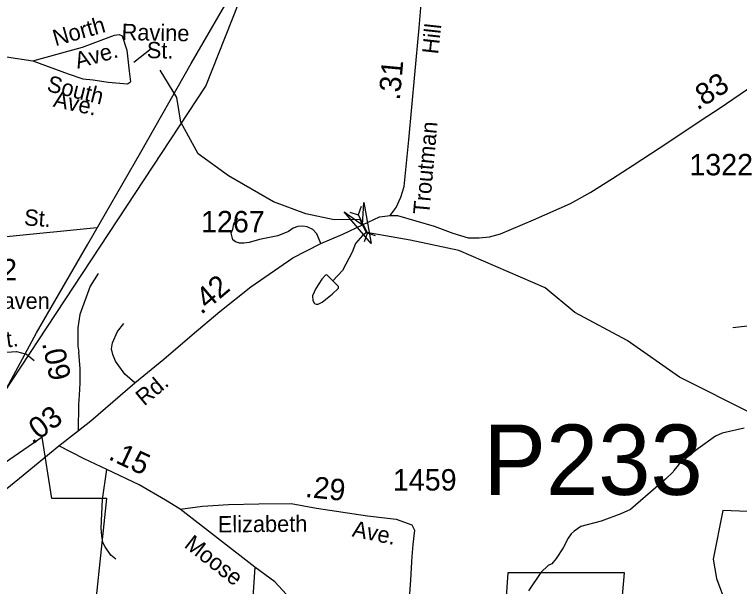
# Model space of a CAD drawing. Extents: x 1473865 to 1648260, y 639067 to 773536.
# Drawn here: x 1521277 to 1525509, y 645579 to 648916 of the extents above; entities that cross this region are included whole.
import ezdxf

# ---------------------------------------------------------------- set-up
doc = ezdxf.new("R2010")
doc.units = 0
for name, color, linetype in [('Exist Boundary Political City Limit New', 7, 'Continuous'), ('Exist Hydrographic Creek Single Shore', 7, 'Continuous'), ('Exist Hydrographic Misc Water Feature', 7, 'Continuous'), ('Exist Road Non-System Type 51', 7, 'Continuous'), ('Exist Road Non-System Type 51 Label', 7, 'Continuous'), ('Exist Road Secondary Mileage Hundredths English Label', 7, 'Continuous'), ('Exist Road Secondary Structure Pipe Attributed CELL', 7, 'Continuous'), ('Exist Road Secondary Structure Pipe CELL', 7, 'Continuous'), ('Exist Road Secondary Structure Pipe Number Label', 7, 'Continuous'), ('Exist Road Secondary Type 51 Attributed', 7, 'Continuous'), ('Exist Road Secondary Type 51 Label', 7, 'Continuous'), ('Exist Road Secondary Type 51 Number Label', 7, 'Continuous'), ('Exist Utilities Electrical Transmission Line', 7, 'Continuous'), ('Map Preparation Boundary City Limit Buffer Line', 7, 'Continuous')]:
    doc.layers.add(name, color=color, linetype=linetype)

msp = doc.modelspace()

# ---------------------------------------------------------------- linework, layer by layer
at = {"layer": 'Exist Boundary Political City Limit New'}
for points in [[(1521004.4, 646393), (1522392.9, 648497.9), (1522816.4, 649566.1)], [(1526485.9, 645980.7), (1525411.4, 646022), (1525354.8, 645738.8), (1525373.6, 645625.6), (1525430.2, 645474.5), (1525335.9, 645285.8), (1525279.2, 644473.9), (1525071.5, 644266.3), (1524722.8, 644347.4), (1524837.1, 645658.3), (1524157.2, 645658.3), (1524119.5, 645129.7), (1523534, 645129.7), (1522703.1, 645167.4), (1522684.1, 645450.6), (1522533.1, 645469.5), (1522476.5, 645167.4), (1521721, 645186.3), (1521815.5, 646092.5), (1521494.5, 646092.5), (1521437.8, 646451.2), (1521192.2, 646281.3)]]:
    msp.add_lwpolyline(points, dxfattribs=at)
at = {"layer": 'Exist Hydrographic Creek Single Shore'}
msp.add_lwpolyline([(1525588.8, 646585.1), (1525158.8, 646800.6), (1524853.8, 647013.6), (1524547.9, 647177.2), (1524374.8, 647321.9), (1523869.9, 647538.8), (1523586.8, 647600.4), (1523331.6, 647644.7), (1523307.2, 647689.7), (1523294.1, 647719.7), (1523142.3, 647717.8), (1522977.8, 647753.7), (1522787.8, 647823.2), (1522525.2, 647975.5), (1522349.7, 648103.7), (1522247.8, 648287.2), (1522224.9, 648432.1), (1522126.8, 648591.5)], dxfattribs=at)
at = {"layer": 'Exist Hydrographic Misc Water Feature'}
for points in [[(1523331.6, 647644.7), (1523307.4, 647626.5), (1523266.6, 647579.8), (1523248.1, 647530.1), (1523192.3, 647422.8), (1523135.3, 647363.3)], [(1523135.3, 647363.3), (1523099.9, 647397.6), (1523091.9, 647396.2), (1523071.5, 647372.8), (1523036.5, 647316.9), (1523015.7, 647275.4), (1523017.5, 647247.5), (1523027.2, 647230.9), (1523037.2, 647226.6), (1523049.1, 647227.2), (1523073.3, 647238.1), (1523130.1, 647283.8), (1523168.7, 647319.1), (1523168.7, 647329), (1523135.3, 647363.3)], [(1525536.6, 646503.3), (1525408.3, 646473), (1525367.9, 646455.8), (1525264.6, 646381.5), (1525224.3, 646352), (1525153.2, 646289.4), (1525124.7, 646255.5), (1525122.4, 646247.4), (1525075.8, 646204.8), (1524872.9, 646027.6), (1524816.5, 646002.4), (1524701.9, 645960.5), (1524583.3, 645930), (1524542.9, 645902.9), (1524526.6, 645886.8), (1524508.2, 645861), (1524479.4, 645805.7), (1524438.3, 645742.5), (1524413.7, 645711.1), (1524391.5, 645700.8), (1524348.9, 645661.5), (1524277.2, 645554.6)]]:
    msp.add_lwpolyline(points, dxfattribs=at)
at = {"layer": 'Exist Road Non-System Type 51'}
for points in [[(1521384.3, 648646), (1521674.3, 648726.5), (1521861.4, 648795.8), (1521887.6, 648799.5), (1521904.5, 648792)], [(1521904.5, 648792), (1521932.5, 648707.8), (1521945.6, 648586.1), (1521953.1, 648522.4)], [(1525470, 647089.4), (1525556, 647099.9), (1525710.5, 647112.5), (1525872.4, 647131.8), (1525895.5, 647143.4), (1525903.2, 647174.3), (1525918.6, 647675.7), (1525937.9, 648019.1), (1525934, 648092.3), (1525927.8, 648134.4), (1525912.4, 648164.5), (1525909.3, 648214.6), (1525981.1, 648543.3), (1526009.4, 648734.4)], [(1520428.3, 648679.7), (1520866.1, 648670.3), (1521230.9, 648668.4), (1521384.3, 648646)], [(1521384.3, 648646), (1521590.1, 648569.2), (1521676.2, 648541.1), (1521736.1, 648535.5), (1521824, 648520.5), (1521936.3, 648511.2), (1521953.1, 648522.4)], [(1523065.5, 647580.9), (1523041, 647636.5), (1523018.2, 647661.2), (1522985, 647678.3), (1522960.3, 647681.2), (1522930, 647680.2), (1522903.4, 647669.8), (1522875.9, 647650.8), (1522814.2, 647625.1), (1522707, 647603.3), (1522647.2, 647586.2), (1522615.9, 647581.5), (1522590.3, 647582.4), (1522567.5, 647589.1), (1522550.4, 647601.4), (1522546.6, 647617.5), (1522540.9, 647640.3), (1522550.4, 647664.1), (1522557.1, 647695.4), (1522580.8, 647727.7)], [(1520685.6, 647580), (1521229.8, 647620.6), (1521757, 647674)], [(1521765.1, 647405.2), (1521718.5, 647332.1), (1521657.5, 647166.2), (1521647, 647087.3), (1521645.7, 646980.5), (1521653, 646945.5)], [(1521978.6, 646766.7), (1521920.8, 646818.5), (1521866.2, 646893.4), (1521851, 646931.8), (1521843.7, 646965.9), (1521848.4, 646999.9), (1521877.3, 647066.7), (1521914.5, 647112.6)], [(1521200.3, 646944.4), (1521287.8, 646950.8), (1521347.6, 646933.8), (1521392.4, 646897.4)], [(1521867.7, 645738.2), (1521840, 645762.8), (1521805.7, 645809.9), (1521793.3, 645836), (1521786.5, 645875.5), (1521783, 645919.8), (1521789.9, 646087.6), (1521814.9, 646261.2)], [(1523594.1, 645724.1), (1523589.1, 645616.5), (1523568.2, 645345), (1523539.9, 644767.4), (1523534.9, 644585.9)], [(1522679.5, 645692.3), (1522667.5, 645517.2), (1522653.1, 645339.7), (1522621.9, 644854.6)]]:
    msp.add_lwpolyline(points, dxfattribs=at)
at = {"layer": 'Exist Road Non-System Type 51 Label'}
msp.add_lwpolyline([(1522073.9, 648715.2), (1521974.2, 648636.9)], dxfattribs=at)
at = {"layer": 'Exist Road Secondary Structure Pipe Attributed CELL'}
msp.add_lwpolyline([(1523315.9, 647819.4), (1523359.2, 647579.4), (1523201.7, 647765.5), (1523307.2, 647689.7)], close=True, dxfattribs=at)
at = {"layer": 'Exist Road Secondary Structure Pipe CELL'}
for p, q in [((1523299.7, 647795.7), (1523282.3, 647748)), ((1523233.7, 647762.7), (1523282.3, 647748)), ((1523282.3, 647748), (1523336.4, 647639.8)), ((1523319, 647592.1), (1523336.4, 647639.8)), ((1523384.9, 647625), (1523336.4, 647639.8))]:
    msp.add_line(p, q, dxfattribs=at)
at = {"layer": 'Exist Road Secondary Type 51 Attributed'}
msp.add_line((1521535, 646398.9), (1521650.4, 646490.2), dxfattribs=at)
for points in [[(1523468.8, 647744.5), (1523504.2, 647790.7), (1523532.2, 647849.9), (1523551.5, 647912.2), (1523579.5, 648184.1), (1523612.8, 648565.6), (1523639.7, 648837.5), (1523682.6, 649353.4)], [(1523468.8, 647744.5), (1523512.8, 647744.5), (1523725.6, 647681.1), (1523835.3, 647640.3), (1523924.5, 647613.4), (1523988.9, 647612.3), (1524049.1, 647618.8), (1524113.6, 647637.1), (1524306, 647718.7), (1524522, 647813.3), (1524641.3, 647878.9), (1524766.9, 647959.1), (1524888.5, 648036.9), (1525089.5, 648169.1), (1525285.1, 648299.1), (1525390.1, 648367.9), (1525591.6, 648505)], [(1521650.4, 646490.2), (1521721.8, 646544.8), (1521978.6, 646766.7), (1522148.9, 646906.3), (1522314.4, 647048.1), (1522475.7, 647183.8), (1522657.1, 647327.3), (1522900.6, 647496.6), (1523065.5, 647580.9), (1523192.9, 647635.3), (1523307.2, 647689.7), (1523406.4, 647734.9), (1523468.8, 647744.5)], [(1521650.4, 646490.2), (1521653, 646641.4), (1521656, 646695.8), (1521659.1, 646766), (1521659.1, 646849), (1521653, 646945.5)], [(1520883, 645859.3), (1520950.2, 645929.6), (1521034.2, 645994.7), (1521223.2, 646143.8), (1521306.1, 646211), (1521535, 646398.9)], [(1522243.9, 646029.6), (1522157.8, 646083), (1522005.3, 646171.7), (1521814.9, 646261.2), (1521683.9, 646324.2), (1521535, 646398.9)], [(1522243.9, 646029.6), (1522373.8, 646047), (1522525.5, 646057.8), (1522703.1, 646062.1), (1522891.5, 646064.3), (1523038.8, 646036.1), (1523337.8, 645990.6), (1523504.6, 645971.1), (1523595.6, 645938.6), (1523610.7, 645908.2), (1523602.1, 645823.6), (1523595.5, 645754.4), (1523594.1, 645724.1)], [(1525674.1, 643747.4), (1525431.6, 643851.5), (1525255.7, 643916.5), (1525066.4, 643993.9), (1524913.2, 644054.8), (1524724.7, 644134.2), (1524528, 644203.8), (1524363.1, 644260.8), (1524166.3, 644342.5), (1523737.4, 644498.3), (1523640.1, 644534.1), (1523534.9, 644585.9), (1523495.4, 644621.1), (1523471.6, 644644.9), (1523384.9, 644727.3), (1523295, 644816.2), (1523218.9, 644907.2), (1523139.8, 645055.9), (1522888, 645507.6), (1522795.7, 645606.9), (1522679.5, 645692.3), (1522243.9, 646029.6)]]:
    msp.add_lwpolyline(points, dxfattribs=at)
at = {"layer": 'Exist Utilities Electrical Transmission Line'}
msp.add_lwpolyline([(1518886.7, 642864.9), (1519024.4, 643074.2), (1519172.2, 643287.6), (1519339, 643554.5), (1519510, 643833.6), (1519690.7, 644106.3), (1519941.5, 644495.6), (1520192.7, 644893.2), (1520427.8, 645300.8), (1520663.2, 645720.5), (1520902.8, 646152.3), (1521173.5, 646633.3), (1521405, 647059.2), (1521704.1, 647575.6), (1522013.5, 648112.1), (1522308.7, 648630.8), (1522575, 649091.8)], dxfattribs=at)
at = {"layer": 'Map Preparation Boundary City Limit Buffer Line'}
for points in [[(1521004.4, 646393), (1522392.9, 648497.9), (1522816.4, 649566.1)], [(1526485.9, 645980.7), (1525411.4, 646022), (1525354.8, 645738.8), (1525373.6, 645625.6), (1525430.2, 645474.5), (1525335.9, 645285.8), (1525279.2, 644473.9), (1525071.5, 644266.3), (1524722.8, 644347.4), (1524837.1, 645658.3), (1524157.2, 645658.3), (1524119.5, 645129.7), (1523534, 645129.7), (1522703.1, 645167.4), (1522684.1, 645450.6), (1522533.1, 645469.5), (1522476.5, 645167.4), (1521721, 645186.3), (1521815.5, 646092.5), (1521494.5, 646092.5), (1521437.8, 646451.2), (1521192.2, 646281.3)]]:
    msp.add_lwpolyline(points, dxfattribs=at)

# ---------------------------------------------------------------- texts
at = {"layer": 'Exist Road Non-System Type 51 Label'}
for s, rotation, p in [('North', 15.7724, (1521515.6, 648730.9)), ('Ravine', 358.8444, (1521901.4, 648767.3)), ('Ave.', 15.7724, (1521644.4, 648599.2)), ('St.', 358.8444, (1522048.4, 648661.9)), ('South', 346.0413, (1521460.7, 648470.3)), ('Ave.', 347.7852, (1521498.1, 648379.3)), ('St.', 356.0875, (1521330.8, 647686.4)), ('St.', 7.1135, (1521148.9, 646962.7))]:
    msp.add_text(s, height=95, rotation=rotation, dxfattribs=at).set_placement(p)
at = {"layer": 'Exist Road Secondary Mileage Hundredths English Label'}
for s, rotation, p in [('.31', 84.8191, (1523525.6, 648412.7)), ('.83', 32.4972, (1525262.8, 648354.5)), ('.42 ', 40.3541, (1522366.9, 647161.9)), ('.09', 282.2549, (1521436.8, 646998.6)), ('.03', 36.891, (1521382, 646404.4)), ('.15', 334.8371, (1521818.8, 646324.1)), ('.29', 353.9801, (1522970.3, 646102.3))]:
    msp.add_text(s, height=125, rotation=rotation, dxfattribs=at).set_placement(p)
at = {"layer": 'Exist Road Secondary Structure Pipe Number Label'}
msp.add_text('P233', height=410.1, dxfattribs=at).set_placement((1524013.4, 646113.8))
at = {"layer": 'Exist Road Secondary Type 51 Label'}
for s, rotation, p in [('Hill', 83.6962, (1523749.5, 648681.8)), ('Troutman', 84.8191, (1523697.5, 647746.3)), ('Rd.', 39.9018, (1522033.6, 646629.2)), ('Elizabeth', 0.4209, (1522464, 645894.9)), ('Ave.', 348.5459, (1523243.2, 645871.9)), ('Moose', 322.0178, (1522261.7, 645812.4))]:
    msp.add_text(s, height=95, rotation=rotation, dxfattribs=at).set_placement(p)
msp.add_text('Brookhaven', height=95, dxfattribs=at).set_placement((1520804.7, 647198.7))
at = {"layer": 'Exist Road Secondary Type 51 Number Label'}
for s, p in [('1322', (1525216, 647977.9)), ('1267', (1522365.6, 647645.2)), ('2732', (1520919.5, 647365.2)), ('1459', (1523485.6, 646139))]:
    msp.add_text(s, height=125, dxfattribs=at).set_placement(p)

doc.saveas('drawing.dxf')
